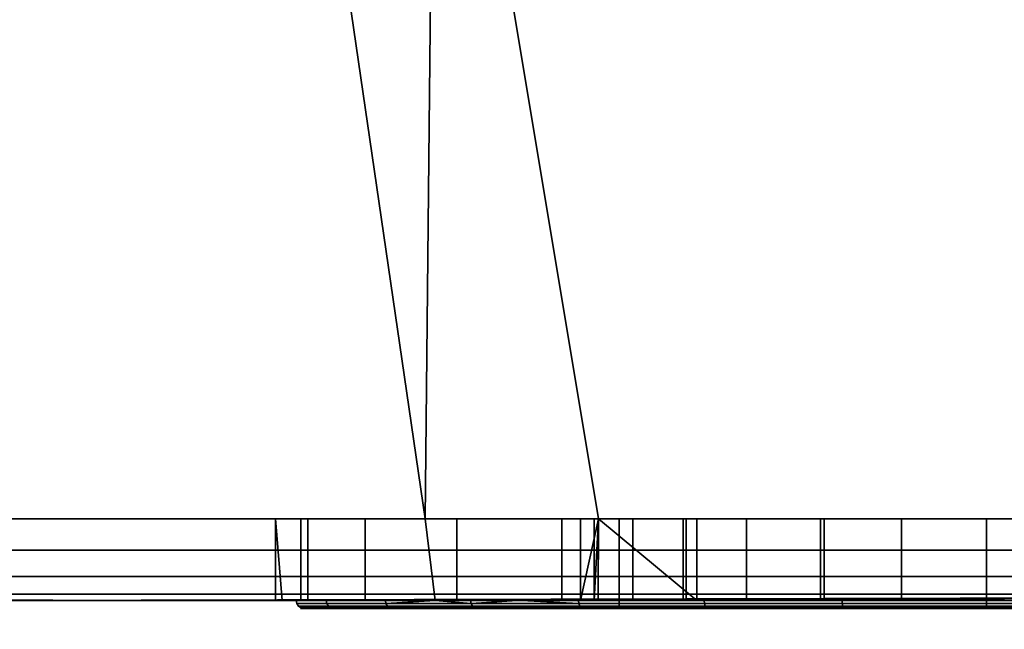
# Model space of a CAD drawing. Header units: millimetres. Extents: x -603 to 3703, y -120 to 249.
# Tile 382 of 656: x 1069 to 1081, y -38 to -31. Entities that reach past the tile are written whole.
import ezdxf

# ---------------------------------------------------------------- set-up
doc = ezdxf.new("R2010")
doc.units = ezdxf.units.MM
doc.layers.add('152', color=7, linetype='Continuous', true_color=0xffffff)

# ---------------------------------------------------------------- blocks, each defined once
blk = doc.blocks.new('UG_SURFACE_084')
at = {"layer": '152', "color": 252, "linetype": 'Continuous', "lineweight": 35}
for points in [[(1068.975, -24, 1167.5), (1019, -24, 1167.5), (1019, -37, 1167.5), (1101, -37, 1167.5)], [(1101, -37, 1002.5), (1019, -37, 1002.5), (1019, -24, 1002.5), (1068.975, -24, 1002.5)], [(1101, -37, 1167.5), (1072.375, -24, 1167.5), (1068.975, -24, 1167.5)], [(1101, -37, 1002.5), (1068.975, -24, 1002.5), (1072.375, -24, 1002.5)], [(1101, -37, 1167.5), (1074.25, -24, 1167.5), (1072.375, -24, 1167.5)], [(1101, -37, 1002.5), (1072.375, -24, 1002.5), (1074.25, -24, 1002.5)], [(1101, -37, 1167.5), (1087.75, -24, 1167.5), (1074.25, -24, 1167.5)], [(1101, -37, 1002.5), (1074.25, -24, 1002.5), (1087.75, -24, 1002.5)], [(1068.975, -37, 1003.5), (1074.125, -37, 1003.5), (1072.375, -25, 1003.5), (1068.975, -25, 1003.5)], [(1074.125, -37, 1166.5), (1068.975, -37, 1166.5), (1068.975, -25, 1166.5), (1072.375, -25, 1166.5)], [(1074.125, -37, 1003.5), (1074.25, -25, 1003.5), (1072.375, -25, 1003.5)], [(1072.375, -25, 1166.5), (1074.25, -25, 1166.5), (1074.125, -37, 1166.5)], [(1074.25, -25, 1003.5), (1074.125, -37, 1003.5), (1076.25, -37, 1003.5)], [(1074.25, -25, 1166.5), (1076.25, -37, 1166.5), (1074.125, -37, 1166.5)], [(1076.25, -37, 1003.5), (1085.75, -37, 1003.5), (1087.75, -25, 1003.5), (1074.25, -25, 1003.5)], [(1074.25, -25, 1166.5), (1087.75, -25, 1166.5), (1085.75, -37, 1166.5), (1076.25, -37, 1166.5)], [(1101, -37, 1167.5), (1019, -37, 1167.5), (1019, -37.383, 1167.424), (1100.968, -37.383, 1167.424)], [(1100.968, -37.383, 1002.576), (1019, -37.383, 1002.576), (1019, -37, 1002.5), (1101, -37, 1002.5)], [(1068.975, -37, 1033.975), (1068.975, -37, 1093.25), (1074.125, -37, 1093.25), (1074.125, -37, 1037.205)], [(1074.125, -37, 1037.205), (1072.689, -37, 1034.737), (1068.975, -37, 1033.975)], [(1068.975, -37, 1013.575), (1068.975, -37, 1033.975), (1072.293, -37, 1031.132), (1073.393, -37, 1027.676)], [(1068.975, -37, 1033.975), (1072.605, -37, 1033.975), (1072.293, -37, 1031.132)], [(1073.393, -37, 1027.676), (1074.125, -37, 1026.851), (1074.125, -37, 1013.575), (1068.975, -37, 1013.575)], [(1072.689, -37, 1034.737), (1072.605, -37, 1033.975), (1068.975, -37, 1033.975)], [(1074.125, -37, 1166.5), (1074.125, -37, 1126.75), (1068.975, -37, 1126.75), (1068.975, -37, 1166.5)], [(1074.125, -37, 1126.75), (1074.125, -37, 1108.1), (1068.975, -37, 1108.1), (1068.975, -37, 1126.75)], [(1074.125, -37, 1108.1), (1074.125, -37, 1099.9), (1068.975, -37, 1099.9), (1068.975, -37, 1108.1)], [(1074.125, -37, 1099.9), (1074.125, -37, 1093.25), (1068.975, -37, 1093.25), (1068.975, -37, 1099.9)], [(1074.125, -37, 1013.575), (1074.125, -37, 1003.5), (1068.975, -37, 1003.5), (1068.975, -37, 1013.575)], [(1072.293, -37, 1031.132), (1072.605, -37, 1033.975), (1072.605, -38, 1033.975), (1072.375, -38, 1031.877)], [(1072.293, -37, 1031.132), (1072.293, -38, 1031.132), (1072.375, -38, 1030.875)], [(1072.375, -38, 1030.875), (1073.393, -38, 1027.676), (1073.393, -37, 1027.676), (1072.293, -37, 1031.132)], [(1072.375, -38, 1031.877), (1072.293, -38, 1031.132), (1072.293, -37, 1031.132)], [(1072.605, -37, 1033.975), (1072.689, -37, 1034.737), (1072.689, -38, 1034.737), (1072.605, -38, 1033.975)], [(1074.25, -38, 1037.42), (1072.689, -38, 1034.737), (1072.689, -37, 1034.737), (1074.125, -37, 1037.205)], [(1074.125, -37, 1026.851), (1073.393, -37, 1027.676), (1073.393, -38, 1027.676), (1074.25, -38, 1026.71)], [(1074.125, -37, 1037.205), (1074.513, -37, 1037.872), (1074.513, -38, 1037.872), (1074.25, -38, 1037.42)], [(1074.25, -38, 1026.71), (1075.8, -38, 1024.963), (1075.8, -37, 1024.963), (1074.125, -37, 1026.851)], [(1074.125, -37, 1126.75), (1074.125, -37, 1166.5), (1076.027, -37, 1150.523), (1076.245, -37, 1148.455)], [(1074.125, -37, 1166.5), (1076.25, -37, 1166.5), (1076.25, -37, 1151.208), (1076.027, -37, 1150.523)], [(1074.125, -37, 1037.205), (1074.125, -37, 1093.25), (1076.027, -37, 1082.523), (1076.245, -37, 1080.455)], [(1074.125, -37, 1093.25), (1076.25, -37, 1093.25), (1076.25, -37, 1083.208), (1076.027, -37, 1082.523)], [(1074.125, -37, 1013.575), (1075.8, -37, 1013.575), (1075.8, -37, 1012.55)], [(1075.8, -37, 1012.55), (1076.196, -37, 1010.56), (1074.125, -37, 1003.5), (1074.125, -37, 1013.575)], [(1076.196, -37, 1010.56), (1076.25, -37, 1010.479), (1076.25, -37, 1003.5), (1074.125, -37, 1003.5)], [(1075.8, -37, 1013.575), (1074.125, -37, 1013.575), (1074.125, -37, 1026.851), (1075.8, -37, 1024.963)], [(1074.513, -37, 1037.872), (1074.125, -37, 1037.205), (1076.245, -37, 1080.455)], [(1076.245, -37, 1148.455), (1076.25, -37, 1148.446), (1076.25, -37, 1126.75), (1074.125, -37, 1126.75)], [(1076.25, -37, 1126.75), (1076.25, -37, 1108.1), (1074.125, -37, 1108.1), (1074.125, -37, 1126.75)], [(1076.25, -37, 1108.1), (1076.25, -37, 1099.9), (1074.125, -37, 1099.9), (1074.125, -37, 1108.1)], [(1076.25, -37, 1099.9), (1076.25, -37, 1093.25), (1074.125, -37, 1093.25), (1074.125, -37, 1099.9)], [(1077.452, -38, 1039.998), (1074.513, -38, 1037.872), (1074.513, -37, 1037.872), (1076.25, -37, 1039.129)], [(1076.245, -37, 1080.455), (1076.25, -37, 1080.446), (1076.25, -37, 1039.129), (1074.513, -37, 1037.872)], [(1075.8, -37, 1012.55), (1075.8, -38, 1012.55), (1076.196, -38, 1010.56), (1076.196, -37, 1010.56)], [(1075.8, -38, 1013.575), (1075.8, -38, 1012.55), (1075.8, -37, 1012.55), (1075.8, -37, 1013.575)], [(1075.8, -37, 1013.575), (1075.8, -37, 1024.963), (1075.8, -38, 1024.963), (1075.8, -38, 1013.575)], [(1076.027, -38, 1150.523), (1076.027, -37, 1150.523), (1076.25, -37, 1151.208)], [(1076.027, -37, 1150.523), (1076.027, -38, 1150.523), (1076.245, -38, 1148.455), (1076.245, -37, 1148.455)], [(1076.25, -37, 1151.208), (1076.67, -37, 1152.5), (1076.67, -38, 1152.5), (1076.027, -38, 1150.523)], [(1076.027, -38, 1082.523), (1076.027, -37, 1082.523), (1076.25, -37, 1083.208)], [(1076.027, -37, 1082.523), (1076.027, -38, 1082.523), (1076.245, -38, 1080.455), (1076.245, -37, 1080.455)], [(1076.25, -37, 1083.208), (1076.67, -37, 1084.5), (1076.67, -38, 1084.5), (1076.027, -38, 1082.523)], [(1076.196, -38, 1010.56), (1077.323, -38, 1008.873), (1077.323, -37, 1008.873), (1076.25, -37, 1010.479)], [(1076.25, -37, 1010.479), (1076.196, -37, 1010.56), (1076.196, -38, 1010.56)], [(1076.245, -38, 1148.455), (1077.284, -38, 1146.654), (1077.284, -37, 1146.654), (1076.25, -37, 1148.446)], [(1076.25, -37, 1148.446), (1076.245, -37, 1148.455), (1076.245, -38, 1148.455)], [(1076.245, -38, 1080.455), (1077.284, -38, 1078.654), (1077.284, -37, 1078.654), (1076.25, -37, 1080.446)], [(1076.25, -37, 1080.446), (1076.245, -37, 1080.455), (1076.245, -38, 1080.455)], [(1076.25, -37, 1039.129), (1077.452, -37, 1039.998), (1077.452, -38, 1039.998)], [(1081, -37, 1087), (1079.96, -37, 1086.891), (1076.25, -37, 1093.25), (1085.75, -37, 1093.25)], [(1076.25, -37, 1093.25), (1078.061, -37, 1086.045), (1076.67, -37, 1084.5)], [(1079.96, -37, 1086.891), (1078.061, -37, 1086.045), (1076.25, -37, 1093.25)], [(1076.25, -37, 1126.75), (1078.966, -37, 1145.432), (1081, -37, 1145)], [(1076.25, -37, 1126.75), (1077.284, -37, 1146.654), (1078.966, -37, 1145.432)], [(1081, -37, 1145), (1083.034, -37, 1145.432), (1085.75, -37, 1126.75), (1076.25, -37, 1126.75)], [(1076.25, -37, 1126.75), (1076.25, -37, 1148.446), (1077.284, -37, 1146.654)], [(1081, -37, 1155), (1079.96, -37, 1154.891), (1076.25, -37, 1166.5), (1085.75, -37, 1166.5)], [(1076.25, -37, 1166.5), (1078.061, -37, 1154.045), (1076.67, -37, 1152.5)], [(1079.96, -37, 1154.891), (1078.061, -37, 1154.045), (1076.25, -37, 1166.5)], [(1077.452, -37, 1039.998), (1076.25, -37, 1039.129), (1078.966, -37, 1077.432)], [(1076.25, -37, 1039.129), (1077.284, -37, 1078.654), (1078.966, -37, 1077.432)], [(1076.25, -37, 1039.129), (1076.25, -37, 1080.446), (1077.284, -37, 1078.654)], [(1076.25, -37, 1003.5), (1077.323, -37, 1008.873), (1079.01, -37, 1007.746)], [(1076.25, -37, 1003.5), (1076.25, -37, 1010.479), (1077.323, -37, 1008.873)], [(1079.01, -37, 1007.746), (1081, -37, 1007.35), (1085.75, -37, 1003.5), (1076.25, -37, 1003.5)], [(1076.25, -37, 1126.75), (1085.75, -37, 1126.75), (1085.5, -37, 1108.5), (1076.5, -37, 1108.5)], [(1076.25, -37, 1093.25), (1076.25, -37, 1099.9), (1076.5, -37, 1099.9), (1076.5, -37, 1099.5)], [(1076.5, -37, 1099.5), (1085.5, -37, 1099.5), (1085.75, -37, 1093.25), (1076.25, -37, 1093.25)], [(1076.5, -37, 1099.9), (1076.25, -37, 1099.9), (1076.25, -37, 1108.1), (1076.5, -37, 1108.1)], [(1076.5, -37, 1108.5), (1076.5, -37, 1108.1), (1076.25, -37, 1108.1), (1076.25, -37, 1126.75)], [(1076.67, -37, 1152.5), (1076.25, -37, 1151.208), (1076.25, -37, 1166.5)], [(1076.67, -37, 1084.5), (1076.25, -37, 1083.208), (1076.25, -37, 1093.25)], [(1085.5, -37, 1099.5), (1076.5, -37, 1099.5), (1076.5, -38.1, 1099.5), (1085.5, -38.1, 1099.5)], [(1076.5, -38.1, 1108.5), (1076.5, -38.1, 1099.5), (1076.5, -37, 1099.9), (1076.5, -37, 1108.1)], [(1076.5, -38.1, 1099.5), (1076.5, -37, 1099.5), (1076.5, -37, 1099.9)], [(1076.5, -37, 1108.1), (1076.5, -37, 1108.5), (1076.5, -38.1, 1108.5)], [(1076.5, -37, 1108.5), (1085.5, -37, 1108.5), (1085.5, -38.1, 1108.5), (1076.5, -38.1, 1108.5)], [(1078.061, -37, 1154.045), (1078.061, -38, 1154.045), (1076.67, -38, 1152.5), (1076.67, -37, 1152.5)], [(1078.061, -37, 1086.045), (1078.061, -38, 1086.045), (1076.67, -38, 1084.5), (1076.67, -37, 1084.5)], [(1077.284, -37, 1146.654), (1077.284, -38, 1146.654), (1078.966, -38, 1145.432), (1078.966, -37, 1145.432)], [(1077.284, -37, 1078.654), (1077.284, -38, 1078.654), (1078.966, -38, 1077.432), (1078.966, -37, 1077.432)], [(1077.323, -37, 1008.873), (1077.323, -38, 1008.873), (1079.01, -38, 1007.746), (1079.01, -37, 1007.746)], [(1081, -37, 1040.75), (1081, -38, 1040.75), (1077.452, -38, 1039.998), (1077.452, -37, 1039.998)], [(1078.966, -37, 1077.432), (1081, -37, 1077), (1081, -37, 1040.75), (1077.452, -37, 1039.998)], [(1079.96, -37, 1154.891), (1079.96, -38, 1154.891), (1078.061, -38, 1154.045), (1078.061, -37, 1154.045)], [(1079.96, -37, 1086.891), (1079.96, -38, 1086.891), (1078.061, -38, 1086.045), (1078.061, -37, 1086.045)], [(1078.966, -37, 1145.432), (1078.966, -38, 1145.432), (1081, -38, 1145), (1081, -37, 1145)], [(1078.966, -37, 1077.432), (1078.966, -38, 1077.432), (1081, -38, 1077), (1081, -37, 1077)], [(1079.01, -37, 1007.746), (1079.01, -38, 1007.746), (1081, -38, 1007.35), (1081, -37, 1007.35)], [(1081, -38, 1155), (1079.96, -38, 1154.891), (1079.96, -37, 1154.891), (1081, -37, 1155)], [(1081, -38, 1087), (1079.96, -38, 1086.891), (1079.96, -37, 1086.891), (1081, -37, 1087)], [(1081, -37, 1007.35), (1081, -38, 1007.35), (1082.99, -38, 1007.746), (1082.99, -37, 1007.746)], [(1084.548, -37, 1039.998), (1084.548, -38, 1039.998), (1081, -38, 1040.75), (1081, -37, 1040.75)], [(1081, -37, 1155), (1082.04, -37, 1154.891), (1082.04, -38, 1154.891), (1081, -38, 1155)], [(1081, -37, 1145), (1081, -38, 1145), (1083.034, -38, 1145.432), (1083.034, -37, 1145.432)], [(1081, -37, 1087), (1082.04, -37, 1086.891), (1082.04, -38, 1086.891), (1081, -38, 1087)], [(1081, -37, 1077), (1081, -38, 1077), (1083.034, -38, 1077.432), (1083.034, -37, 1077.432)], [(1085.75, -37, 1093.25), (1082.04, -37, 1086.891), (1081, -37, 1087)], [(1085.75, -37, 1166.5), (1082.04, -37, 1154.891), (1081, -37, 1155)], [(1084.548, -37, 1039.998), (1081, -37, 1040.75), (1081, -37, 1077), (1083.034, -37, 1077.432)], [(1085.75, -37, 1003.5), (1081, -37, 1007.35), (1082.99, -37, 1007.746)], [(1100.968, -37.383, 1167.424), (1019, -37.383, 1167.424), (1019, -37.707, 1167.207), (1100.879, -37.707, 1167.207)], [(1100.879, -37.707, 1002.793), (1019, -37.707, 1002.793), (1019, -37.383, 1002.576), (1100.968, -37.383, 1002.576)], [(1100.879, -37.707, 1167.207), (1019, -37.707, 1167.207), (1019, -37.924, 1166.883), (1100.744, -37.924, 1166.883)], [(1100.744, -37.924, 1003.117), (1019, -37.924, 1003.117), (1019, -37.707, 1002.793), (1100.879, -37.707, 1002.793)], [(1100.744, -37.924, 1166.883), (1019, -37.924, 1166.883), (1019, -38, 1166.5), (1068.975, -38, 1166.5)], [(1019, -37.924, 1003.117), (1072.375, -38, 1003.5), (1068.975, -38, 1003.5)], [(1019, -37.924, 1003.117), (1100.744, -37.924, 1003.117), (1074.25, -38, 1003.5), (1072.375, -38, 1003.5)], [(1100.744, -37.924, 1166.883), (1068.975, -38, 1166.5), (1072.375, -38, 1166.5)], [(1100.744, -37.924, 1166.883), (1072.375, -38, 1166.5), (1074.25, -38, 1166.5)], [(1074.25, -38, 1166.5), (1087.75, -38, 1166.5), (1100.744, -37.924, 1166.883)], [(1100.744, -37.924, 1003.117), (1087.75, -38, 1003.5), (1074.25, -38, 1003.5)], [(1068.975, -38, 1033.975), (1068.975, -38, 1013.575), (1072.375, -38, 1013.575), (1072.375, -38, 1030.875)], [(1072.375, -38, 1030.875), (1072.293, -38, 1031.132), (1068.975, -38, 1033.975)], [(1072.293, -38, 1031.132), (1072.375, -38, 1031.877), (1072.375, -38, 1033.975), (1068.975, -38, 1033.975)], [(1068.975, -38, 1166.5), (1068.975, -38, 1128.75), (1072.375, -38, 1128.75), (1072.375, -38, 1166.5)], [(1068.975, -38, 1128.75), (1068.975, -38, 1110.1), (1072.375, -38, 1110.1), (1072.375, -38, 1128.75)], [(1068.975, -38, 1110.1), (1068.975, -38, 1097.9), (1072.375, -38, 1097.9), (1072.375, -38, 1110.1)], [(1068.975, -38, 1097.9), (1068.975, -38, 1091.25), (1072.375, -38, 1091.25), (1072.375, -38, 1097.9)], [(1068.975, -38, 1091.25), (1068.975, -38, 1033.975), (1072.375, -38, 1033.975), (1072.375, -38, 1091.25)], [(1068.975, -38, 1013.575), (1068.975, -38, 1003.5), (1072.375, -38, 1003.5), (1072.375, -38, 1013.575)], [(1072.375, -38, 1110.1), (1072.375, -38, 1097.9), (1072.547, -38, 1103.112)], [(1072.375, -38, 1097.9), (1073.639, -38, 1099.75), (1072.547, -38, 1103.112)], [(1072.547, -38, 1103.112), (1072.916, -38, 1106.627), (1072.375, -38, 1110.1)], [(1072.375, -38, 1097.9), (1074.25, -38, 1097.9), (1074.25, -38, 1099.071), (1073.639, -38, 1099.75)], [(1072.375, -38, 1013.575), (1074.25, -38, 1013.575), (1074.25, -38, 1026.71), (1073.393, -38, 1027.676)], [(1072.375, -38, 1091.25), (1072.375, -38, 1033.975), (1072.605, -38, 1033.975), (1072.689, -38, 1034.737)], [(1072.689, -38, 1034.737), (1074.25, -38, 1037.42), (1074.25, -38, 1091.25), (1072.375, -38, 1091.25)], [(1072.605, -38, 1033.975), (1072.375, -38, 1033.975), (1072.375, -38, 1031.877)], [(1073.393, -38, 1027.676), (1072.375, -38, 1030.875), (1072.375, -38, 1013.575)], [(1072.916, -38, 1106.627), (1074.25, -38, 1108.937), (1074.25, -38, 1110.1), (1072.375, -38, 1110.1)], [(1072.375, -38, 1166.5), (1072.375, -38, 1128.75), (1074.25, -38, 1128.75), (1074.25, -38, 1166.5)], [(1072.375, -38, 1128.75), (1072.375, -38, 1110.1), (1074.25, -38, 1110.1), (1074.25, -38, 1128.75)], [(1072.375, -38, 1097.9), (1072.375, -38, 1091.25), (1074.25, -38, 1091.25), (1074.25, -38, 1097.9)], [(1072.375, -38, 1013.575), (1072.375, -38, 1003.5), (1074.25, -38, 1003.5), (1074.25, -38, 1013.575)], [(1073.645, -38.038, 1099.754), (1072.554, -38.038, 1103.112), (1072.547, -38, 1103.112), (1073.639, -38, 1099.75)], [(1072.554, -38.038, 1103.112), (1072.923, -38.038, 1106.624), (1072.916, -38, 1106.627), (1072.547, -38, 1103.112)], [(1073.664, -38.071, 1099.765), (1072.576, -38.071, 1103.115), (1072.554, -38.038, 1103.112), (1073.645, -38.038, 1099.754)], [(1072.576, -38.071, 1103.115), (1072.944, -38.071, 1106.618), (1072.923, -38.038, 1106.624), (1072.554, -38.038, 1103.112)], [(1073.692, -38.092, 1099.781), (1072.608, -38.092, 1103.118), (1072.576, -38.071, 1103.115), (1073.664, -38.071, 1099.765)], [(1072.608, -38.092, 1103.118), (1072.975, -38.092, 1106.608), (1072.944, -38.071, 1106.618), (1072.576, -38.071, 1103.115)], [(1073.725, -38.1, 1099.8), (1072.646, -38.1, 1103.122), (1072.608, -38.092, 1103.118), (1073.692, -38.092, 1099.781)], [(1072.646, -38.1, 1103.122), (1073.011, -38.1, 1106.596), (1072.975, -38.092, 1106.608), (1072.608, -38.092, 1103.118)], [(1074.25, -38, 1108.937), (1072.916, -38, 1106.627), (1072.923, -38.038, 1106.624), (1074.689, -38.038, 1109.683)], [(1072.944, -38.071, 1106.618), (1074.705, -38.071, 1109.668), (1074.689, -38.038, 1109.683), (1072.923, -38.038, 1106.624)], [(1072.975, -38.092, 1106.608), (1074.729, -38.092, 1109.646), (1074.705, -38.071, 1109.668), (1072.944, -38.071, 1106.618)], [(1073.011, -38.1, 1106.596), (1074.758, -38.1, 1109.621), (1074.729, -38.092, 1109.646), (1072.975, -38.092, 1106.608)], [(1073.645, -38.038, 1099.754), (1073.639, -38, 1099.75), (1074.25, -38, 1099.071)], [(1074.25, -38, 1099.071), (1075.305, -38, 1097.9), (1076.008, -38.038, 1097.129), (1073.645, -38.038, 1099.754)], [(1076.021, -38.071, 1097.147), (1073.664, -38.071, 1099.765), (1073.645, -38.038, 1099.754), (1076.008, -38.038, 1097.129)], [(1076.04, -38.092, 1097.173), (1073.692, -38.092, 1099.781), (1073.664, -38.071, 1099.765), (1076.021, -38.071, 1097.147)], [(1076.063, -38.1, 1097.204), (1073.725, -38.1, 1099.8), (1073.692, -38.092, 1099.781), (1076.04, -38.092, 1097.173)], [(1074.25, -38, 1166.5), (1079.96, -38, 1154.891), (1081, -38, 1155)], [(1081, -38, 1155), (1082.04, -38, 1154.891), (1087.75, -38, 1166.5), (1074.25, -38, 1166.5)], [(1074.25, -38, 1166.5), (1078.061, -38, 1154.045), (1079.96, -38, 1154.891)], [(1074.25, -38, 1166.5), (1076.67, -38, 1152.5), (1078.061, -38, 1154.045)], [(1074.25, -38, 1166.5), (1076.027, -38, 1150.523), (1076.67, -38, 1152.5)], [(1074.25, -38, 1128.75), (1077.284, -38, 1146.654), (1076.245, -38, 1148.455)], [(1076.245, -38, 1148.455), (1076.027, -38, 1150.523), (1074.25, -38, 1166.5), (1074.25, -38, 1128.75)], [(1074.25, -38, 1128.75), (1081, -38, 1145), (1078.966, -38, 1145.432)], [(1078.966, -38, 1145.432), (1077.284, -38, 1146.654), (1074.25, -38, 1128.75)], [(1074.25, -38, 1091.25), (1087.75, -38, 1091.25), (1082.767, -38, 1095.686), (1079.233, -38, 1095.686)], [(1079.233, -38, 1095.686), (1076.004, -38, 1097.123), (1074.25, -38, 1091.25)], [(1074.25, -38, 1110.1), (1074.25, -38, 1108.937), (1074.683, -38, 1109.688)], [(1087.75, -38, 1128.75), (1074.25, -38, 1128.75), (1081, -38, 1112.5), (1084.457, -38, 1111.765)], [(1074.25, -38, 1128.75), (1074.25, -38, 1110.1), (1075.251, -38, 1110.1), (1077.543, -38, 1111.765)], [(1077.543, -38, 1111.765), (1081, -38, 1112.5), (1074.25, -38, 1128.75)], [(1087.75, -38, 1091.25), (1074.25, -38, 1091.25), (1079.96, -38, 1086.891), (1081, -38, 1087)], [(1074.25, -38, 1091.25), (1078.061, -38, 1086.045), (1079.96, -38, 1086.891)], [(1074.25, -38, 1091.25), (1076.67, -38, 1084.5), (1078.061, -38, 1086.045)], [(1074.25, -38, 1091.25), (1076.027, -38, 1082.523), (1076.67, -38, 1084.5)], [(1074.25, -38, 1037.42), (1077.284, -38, 1078.654), (1076.245, -38, 1080.455)], [(1078.966, -38, 1077.432), (1074.25, -38, 1037.42), (1074.513, -38, 1037.872)], [(1076.245, -38, 1080.455), (1076.027, -38, 1082.523), (1074.25, -38, 1091.25), (1074.25, -38, 1037.42)], [(1078.966, -38, 1077.432), (1077.284, -38, 1078.654), (1074.25, -38, 1037.42)], [(1074.25, -38, 1013.575), (1074.25, -38, 1003.5), (1076.196, -38, 1010.56), (1075.8, -38, 1012.55)], [(1074.25, -38, 1003.5), (1077.323, -38, 1008.873), (1076.196, -38, 1010.56)], [(1074.25, -38, 1003.5), (1081, -38, 1007.35), (1079.01, -38, 1007.746)], [(1079.01, -38, 1007.746), (1077.323, -38, 1008.873), (1074.25, -38, 1003.5)], [(1082.99, -38, 1007.746), (1081, -38, 1007.35), (1074.25, -38, 1003.5), (1087.75, -38, 1003.5)], [(1075.8, -38, 1024.963), (1074.25, -38, 1026.71), (1074.25, -38, 1013.575), (1075.8, -38, 1013.575)], [(1075.8, -38, 1012.55), (1075.8, -38, 1013.575), (1074.25, -38, 1013.575)], [(1074.683, -38, 1109.688), (1075.251, -38, 1110.1), (1074.25, -38, 1110.1)], [(1074.25, -38, 1099.071), (1074.25, -38, 1097.9), (1075.305, -38, 1097.9)], [(1076.004, -38, 1097.123), (1075.305, -38, 1097.9), (1074.25, -38, 1097.9), (1074.25, -38, 1091.25)], [(1083.034, -38, 1145.432), (1081, -38, 1145), (1074.25, -38, 1128.75), (1087.75, -38, 1128.75)], [(1074.689, -38.038, 1109.683), (1074.683, -38, 1109.688), (1074.25, -38, 1108.937)], [(1074.513, -38, 1037.872), (1077.452, -38, 1039.998), (1078.966, -38, 1077.432)], [(1075.251, -38, 1110.1), (1074.683, -38, 1109.688), (1074.689, -38.038, 1109.683)], [(1074.689, -38.038, 1109.683), (1077.546, -38.038, 1111.758), (1077.543, -38, 1111.765), (1075.251, -38, 1110.1)], [(1074.705, -38.071, 1109.668), (1077.555, -38.071, 1111.738), (1077.546, -38.038, 1111.758), (1074.689, -38.038, 1109.683)], [(1074.729, -38.092, 1109.646), (1077.568, -38.092, 1111.709), (1077.555, -38.071, 1111.738), (1074.705, -38.071, 1109.668)], [(1074.758, -38.1, 1109.621), (1077.583, -38.1, 1111.674), (1077.568, -38.092, 1111.709), (1074.729, -38.092, 1109.646)], [(1075.305, -38, 1097.9), (1076.004, -38, 1097.123), (1076.008, -38.038, 1097.129)], [(1079.234, -38.038, 1095.693), (1076.008, -38.038, 1097.129), (1076.004, -38, 1097.123), (1079.233, -38, 1095.686)], [(1079.239, -38.071, 1095.714), (1076.021, -38.071, 1097.147), (1076.008, -38.038, 1097.129), (1079.234, -38.038, 1095.693)], [(1079.246, -38.092, 1095.746), (1076.04, -38.092, 1097.173), (1076.021, -38.071, 1097.147), (1079.239, -38.071, 1095.714)], [(1079.254, -38.1, 1095.784), (1076.063, -38.1, 1097.204), (1076.04, -38.092, 1097.173), (1079.246, -38.092, 1095.746)], [(1077.452, -38, 1039.998), (1081, -38, 1040.75), (1081, -38, 1077), (1078.966, -38, 1077.432)], [(1077.546, -38.038, 1111.758), (1081, -38.038, 1112.492), (1081, -38, 1112.5), (1077.543, -38, 1111.765)], [(1077.555, -38.071, 1111.738), (1081, -38.071, 1112.471), (1081, -38.038, 1112.492), (1077.546, -38.038, 1111.758)], [(1077.568, -38.092, 1111.709), (1081, -38.092, 1112.438), (1081, -38.071, 1112.471), (1077.555, -38.071, 1111.738)], [(1077.583, -38.1, 1111.674), (1081, -38.1, 1112.4), (1081, -38.092, 1112.438), (1077.568, -38.092, 1111.709)], [(1082.766, -38.038, 1095.693), (1079.234, -38.038, 1095.693), (1079.233, -38, 1095.686), (1082.767, -38, 1095.686)], [(1082.761, -38.071, 1095.714), (1079.239, -38.071, 1095.714), (1079.234, -38.038, 1095.693), (1082.766, -38.038, 1095.693)], [(1082.754, -38.092, 1095.746), (1079.246, -38.092, 1095.746), (1079.239, -38.071, 1095.714), (1082.761, -38.071, 1095.714)], [(1082.747, -38.1, 1095.784), (1079.254, -38.1, 1095.784), (1079.246, -38.092, 1095.746), (1082.754, -38.092, 1095.746)], [(1081, -38, 1087), (1082.04, -38, 1086.891), (1087.75, -38, 1091.25)], [(1083.034, -38, 1077.432), (1081, -38, 1077), (1081, -38, 1040.75), (1084.548, -38, 1039.998)], [(1081, -38.038, 1112.492), (1084.454, -38.038, 1111.758), (1084.457, -38, 1111.765), (1081, -38, 1112.5)], [(1081, -38.071, 1112.471), (1084.445, -38.071, 1111.738), (1084.454, -38.038, 1111.758), (1081, -38.038, 1112.492)], [(1081, -38.092, 1112.438), (1084.432, -38.092, 1111.709), (1084.445, -38.071, 1111.738), (1081, -38.071, 1112.471)], [(1081, -38.1, 1112.4), (1084.417, -38.1, 1111.674), (1084.432, -38.092, 1111.709), (1081, -38.092, 1112.438)], [(1073.011, -38.1, 1106.596), (1072.646, -38.1, 1103.122), (1073.725, -38.1, 1099.8), (1076.5, -38.1, 1099.5)], [(1076.5, -38.1, 1099.5), (1076.5, -38.1, 1108.5), (1074.758, -38.1, 1109.621), (1073.011, -38.1, 1106.596)], [(1073.725, -38.1, 1099.8), (1076.063, -38.1, 1097.204), (1076.5, -38.1, 1099.5)], [(1077.583, -38.1, 1111.674), (1074.758, -38.1, 1109.621), (1076.5, -38.1, 1108.5)], [(1085.5, -38.1, 1099.5), (1076.5, -38.1, 1099.5), (1076.063, -38.1, 1097.204), (1079.254, -38.1, 1095.784)], [(1076.5, -38.1, 1108.5), (1085.5, -38.1, 1108.5), (1081, -38.1, 1112.4), (1077.583, -38.1, 1111.674)], [(1079.254, -38.1, 1095.784), (1082.747, -38.1, 1095.784), (1085.937, -38.1, 1097.204), (1085.5, -38.1, 1099.5)], [(1085.5, -38.1, 1108.5), (1087.242, -38.1, 1109.621), (1084.417, -38.1, 1111.674), (1081, -38.1, 1112.4)]]:
    blk.add_3dface(points, dxfattribs=at)
blk = doc.blocks.new('UG_SURFACE_085')
at = {"layer": '152', "color": 43, "linetype": 'Continuous', "lineweight": 35}
for points in [[(1016, 0, 2017), (1016, -49, 2017), (1984, -49, 2017), (1984, 0, 2017)], [(1016, -47), (1016, -2), (1984, -2), (1984, -47)]]:
    blk.add_3dface(points, dxfattribs=at)
blk = doc.blocks.new('UG_SURFACE_154')
at = {"layer": '152', "color": 252, "linetype": 'Continuous', "lineweight": 35}
for points in [[(1011, -46.92, 2022.5), (1989, -46.92, 2022.5), (1989, 62.92, 2022.5), (1011, 62.92, 2022.5)], [(1012.5, -46.92, 2021), (1012.5, 62.92, 2021), (1987.5, 62.92, 2021), (1987.5, -46.92, 2021)], [(957.5, -30, 2076), (957.5, -46.92, 2076), (2042.5, -46.92, 2076), (2042.5, -30, 2076)], [(959, -30, 2074.5), (2041, -30, 2074.5), (2041, -46.92, 2074.5), (959, -46.92, 2074.5)]]:
    blk.add_3dface(points, dxfattribs=at)

msp = doc.modelspace()

# ---------------------------------------------------------------- linework, layer by layer
at = {"layer": '152', "color": 252, "linetype": 'Continuous', "lineweight": -3, "true_color": 0x939598}
for p, q in [((1101, -37, 1002.5), (1019, -37, 1002.5)), ((1019, -37, 1167.5), (1101, -37, 1167.5)), ((1019, -37, 1166.5), (1100.586, -37, 1166.5)), ((1019, -37, 1003.5), (1100.586, -37, 1003.5)), ((1075.8, -37, 1024.963), (1075.8, -38, 1024.963)), ((1075.8, -37, 1012.55), (1075.8, -38, 1012.55)), ((1075.8, -37, 1012.55), (1075.8, -37, 1024.963)), ((1076.5, -37, 1108.5), (1085.5, -37, 1108.5)), ((1076.5, -38.1, 1108.5), (1076.5, -37, 1108.5)), ((1076.5, -37, 1099.5), (1076.5, -37, 1108.5)), ((1076.5, -38.1, 1099.5), (1076.5, -37, 1099.5)), ((1085.5, -37, 1099.5), (1076.5, -37, 1099.5)), ((1019, -38, 1003.5), (1100.586, -38, 1003.5)), ((1100.586, -38, 1166.5), (1019, -38, 1166.5)), ((1075.8, -38, 1012.55), (1075.8, -38, 1024.963)), ((1076.5, -38.1, 1099.5), (1076.5, -38.1, 1108.5)), ((1085.5, -38.1, 1099.5), (1076.5, -38.1, 1099.5)), ((1076.5, -38.1, 1108.5), (1085.5, -38.1, 1108.5))]:
    msp.add_line(p, q, dxfattribs=at)
at = {"layer": '152', "color": 252, "linetype": 'Continuous', "lineweight": -3, "true_color": 0x939598, "extrusion": (0, 1, 0)}
for centre, radius in [((-1081, 1082, -37), 5), ((-1081, 1150, -37), 5), ((-1081, 1104, -38), 8.5), ((-1081, 1082, -38), 5), ((-1081, 1150, -38), 5)]:
    msp.add_circle(centre, radius, dxfattribs=at)
at = {"layer": '152', "color": 252, "linetype": 'Continuous', "lineweight": -3, "true_color": 0x939598, "extrusion": (0, -1, 0)}
msp.add_circle((1081, 1104, 38.1), 8.4, dxfattribs=at)
at = {"layer": '152', "color": 252, "linetype": 'Continuous', "lineweight": -3, "true_color": 0x939598, "extrusion": (0, 1, 0)}
for centre, radius, start, end in [((-1081, 1032, -37), 8.75, 306.4617, 233.5383), ((-1081, 1012.55, -37), 5.2, 180, 0), ((-1081, 1032, -38), 8.75, 306.4617, 233.5383), ((-1081, 1012.55, -38), 5.2, 180, 0)]:
    msp.add_arc(centre, radius, start, end, dxfattribs=at)

# ---------------------------------------------------------------- block references
at = {"layer": '152', "color": 252, "linetype": 'Continuous', "lineweight": -3, "true_color": 0x939598}
for name in ['UG_SURFACE_154', 'UG_SURFACE_085', 'UG_SURFACE_084']:
    msp.add_blockref(name, (0, 0), dxfattribs=at)

doc.saveas('drawing.dxf')
